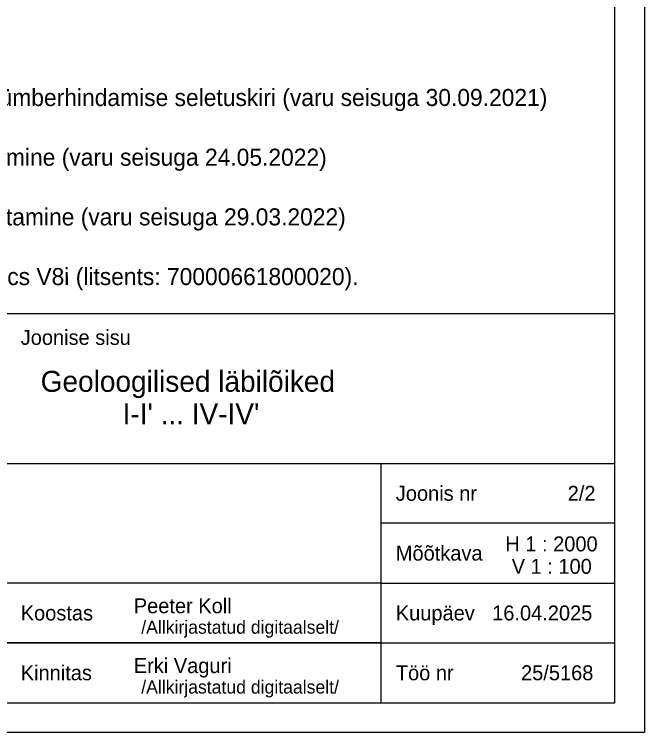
# Model space of a CAD drawing. Extents: x 532503 to 539665, y 6557663 to 6561526.
# Drawn here: x 539454.1 to 539664.7, y 6559459.7 to 6559699.8 of the extents above; entities that cross this region are included whole.
import ezdxf

# ---------------------------------------------------------------- set-up
doc = ezdxf.new("R2010")
doc.units = 0
doc.layers.add('ABIJOONIS', color=7, linetype='Continuous')
doc.layers.add('VORMISTUS', color=7, linetype='Continuous')

msp = doc.modelspace()

# ---------------------------------------------------------------- linework, layer by layer
at = {"layer": 'ABIJOONIS'}
msp.add_lwpolyline([(536964.69, 6560679.71), (539664.69, 6560679.71), (539664.69, 6559459.71), (536964.69, 6559459.71), (536964.69, 6560679.71)], dxfattribs=at)
at = {"layer": 'VORMISTUS'}
for p, q in [((539284.69, 6559549.71), (539654.69, 6559549.71)), ((539450.69, 6559489.71), (539654.69, 6559489.71))]:
    msp.add_line(p, q, dxfattribs=at)
for points in [[(537004.69, 6559469.71), (539654.69, 6559469.71), (539654.69, 6560669.71), (537004.69, 6560669.71)], [(539284.69, 6559469.71), (539654.69, 6559469.71), (539654.69, 6559599.71), (539284.69, 6559599.71)], [(539450.69, 6559469.71), (539576.69, 6559469.71), (539576.69, 6559489.71), (539450.69, 6559489.71)]]:
    msp.add_lwpolyline(points, close=True, dxfattribs=at)
for points in [[(539576.69, 6559469.71), (539576.69, 6559549.71)], [(539654.69, 6559529.71), (539576.69, 6559529.71)], [(539576.69, 6559509.71), (539284.69, 6559509.71)], [(539576.69, 6559509.71), (539654.69, 6559509.71)]]:
    msp.add_lwpolyline(points, dxfattribs=at)

# ---------------------------------------------------------------- texts
for s, p in [('    - Sutlema lubjakivimaardla maavara kvaliteedi ümberhindamise seletuskiri (varu seisuga 30.09.2021)', (539283.52, 6559669.14)), ('    - Sutlema lubjakivikarjääri markšeiderimõõdistamine (varu seisuga 24.05.2022)', (539283.53, 6559649.19)), ('    - Sutlema II lubjakivikarjääri markšeiderimõõdistamine (varu seisuga 29.03.2022)', (539283.53, 6559629.24)), ('3. Kasutatud tarkvara: Bentley PowerCivil for Baltics V8i (litsents: 70000661800020).', (539283.53, 6559609.29))]:
    msp.add_text(s, height=5.7, rotation=0.0038, dxfattribs=at).set_placement(p)
for s, height, p in [('Joonise sisu', 5, (539456.22, 6559589.32)), ('Geoloogilised läbilõiked', 7, (539462.89, 6559573.62)), ("I-I' ... IV-IV'", 7, (539490.26, 6559562.77)), ('Joonis nr', 5, (539581.55, 6559537.21)), ('2/2', 5, (539638.99, 6559537.21)), ('H 1 : 2000', 5, (539618.14, 6559520.3)), ('Mõõtkava', 5, (539581.55, 6559517.21)), ('V 1 : 100', 5, (539620.28, 6559512.8)), ('Peeter Koll', 5, (539494, 6559499.61)), ('Koostas', 5, (539456.22, 6559497.21)), ('Kuupäev', 5, (539581.55, 6559497.21)), ('16.04.2025', 5, (539613.75, 6559497.21)), ('/Allkirjastatud digitaalselt/', 4.4, (539496.49, 6559492.77)), ('Erki Vaguri', 5, (539494, 6559479.61)), ('Kinnitas', 5, (539456.22, 6559477.21)), ('Töö nr', 5, (539581.55, 6559477.21)), ('25/5168', 5, (539623.4, 6559477.21)), ('/Allkirjastatud digitaalselt/', 4.4, (539496.49, 6559472.77))]:
    msp.add_text(s, height=height, dxfattribs=at).set_placement(p)

doc.saveas('drawing.dxf')
